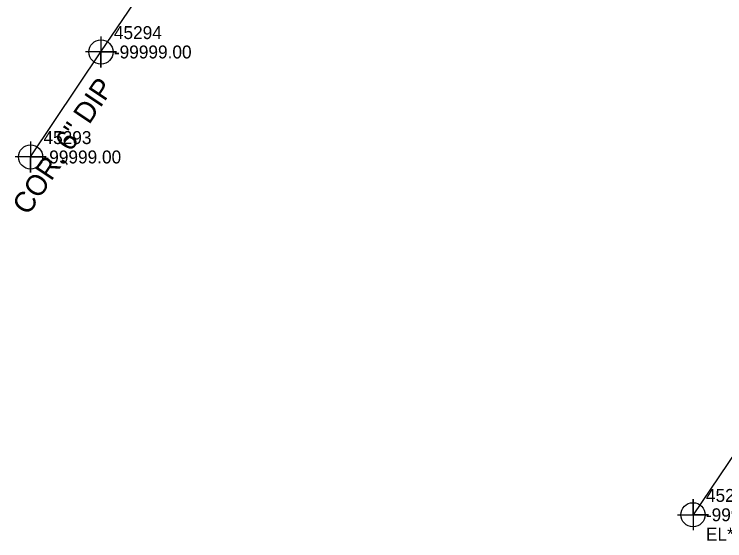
# Model space of a CAD drawing. Extents: x 2083698 to 2094313, y 743246 to 752873.
# Drawn here: x 2093312.8 to 2093450.4, y 743780.6 to 743882.5 of the extents above; entities that cross this region are included whole.
import ezdxf

# ---------------------------------------------------------------- set-up
doc = ezdxf.new("R2010")
doc.units = 0
for name, color, linetype in [('COGO Default Chain', 7, 'Continuous'), ('COGO Default Curve', 7, 'Continuous'), ('COGO Default Point Number', 7, 'Continuous'), ('Exist Property Line', 7, 'Continuous'), ('Exist Right of Way Easement Line', 7, 'Continuous'), ('Exist Right of Way Line', 7, 'Continuous'), ('Exist Utilities Gas UG Line SUE LOS B', 7, 'Continuous'), ('Exist Utilities Water UG Line SUE LOS B', 7, 'Continuous'), ('Exist Utilities Water UG Line SUE LOS B Text', 7, 'Continuous'), ('Old_Level_20', 7, 'Continuous')]:
    doc.layers.add(name, color=color, linetype=linetype)

msp = doc.modelspace()

# ---------------------------------------------------------------- linework, layer by layer
at = {"layer": 'COGO Default Curve'}
msp.add_lwpolyline([(2093441.26, 743785.67), (2093447.26, 743785.67), (2093444.26, 743785.67), (2093444.26, 743788.67), (2093444.26, 743782.67)], dxfattribs=at)
msp.add_circle((2093444.26, 743785.67), 2.34, dxfattribs=at)
at = {"layer": 'COGO Default Point Number'}
for points in [[(2093329.56, 743878.24), (2093329.56, 743872.24), (2093329.56, 743875.24), (2093332.56, 743875.24), (2093326.56, 743875.24)], [(2093315.92, 743857.92), (2093315.92, 743851.92), (2093315.92, 743854.92), (2093318.92, 743854.92), (2093312.92, 743854.92)]]:
    msp.add_lwpolyline(points, dxfattribs=at)
for centre in [(2093329.56, 743875.24), (2093315.92, 743854.92)]:
    msp.add_circle(centre, 2.34, dxfattribs=at)
at = {"layer": 'Exist Utilities Gas UG Line SUE LOS B'}
msp.add_lwpolyline([(2093461.32, 743888.47), (2093474.27, 743872.29), (2093488.93, 743850), (2093485.01, 743845.19), (2093477.08, 743833.94), (2093469.59, 743822.81), (2093461.05, 743810.5), (2093444.26, 743785.67)], dxfattribs=at)
at = {"layer": 'Exist Utilities Water UG Line SUE LOS B'}
msp.add_lwpolyline([(2093315.92, 743854.92), (2093329.56, 743875.24), (2093338.08, 743887.82), (2093348.25, 743902.35), (2093356.05, 743913.41), (2093362.1, 743921.99), (2093364.5, 743925.8), (2093369.35, 743931.07), (2093375.98, 743938.32), (2093381.96, 743945.77), (2093388.91, 743955.49), (2093395.18, 743965.29), (2093398.47, 743970.56)], dxfattribs=at)

# ---------------------------------------------------------------- texts
at = {"layer": 'COGO Default Chain'}
msp.add_text('-99999.00', height=2.5, dxfattribs=at).set_placement((2093446.76, 743784.42))
at = {"layer": 'Exist Property Line'}
for p in [(2093332.06, 743873.99), (2093318.42, 743853.67)]:
    msp.add_text('-99999.00', height=2.5, dxfattribs=at).set_placement(p)
at = {"layer": 'Exist Right of Way Easement Line'}
msp.add_text('EL*2941', height=2.5, dxfattribs=at).set_placement((2093446.76, 743780.67))
at = {"layer": 'Exist Right of Way Line'}
for s, p in [('45294', (2093332.06, 743877.74)), ('45293', (2093318.42, 743857.42))]:
    msp.add_text(s, height=2.5, dxfattribs=at).set_placement(p)
at = {"layer": 'Exist Utilities Water UG Line SUE LOS B Text'}
msp.add_text('COR, 6" DIP', height=4, rotation=56.1321, dxfattribs=at).set_placement((2093315.44, 743843.44))
at = {"layer": 'Old_Level_20'}
msp.add_text('45223', height=2.5, dxfattribs=at).set_placement((2093446.76, 743788.17))

doc.saveas('drawing.dxf')
